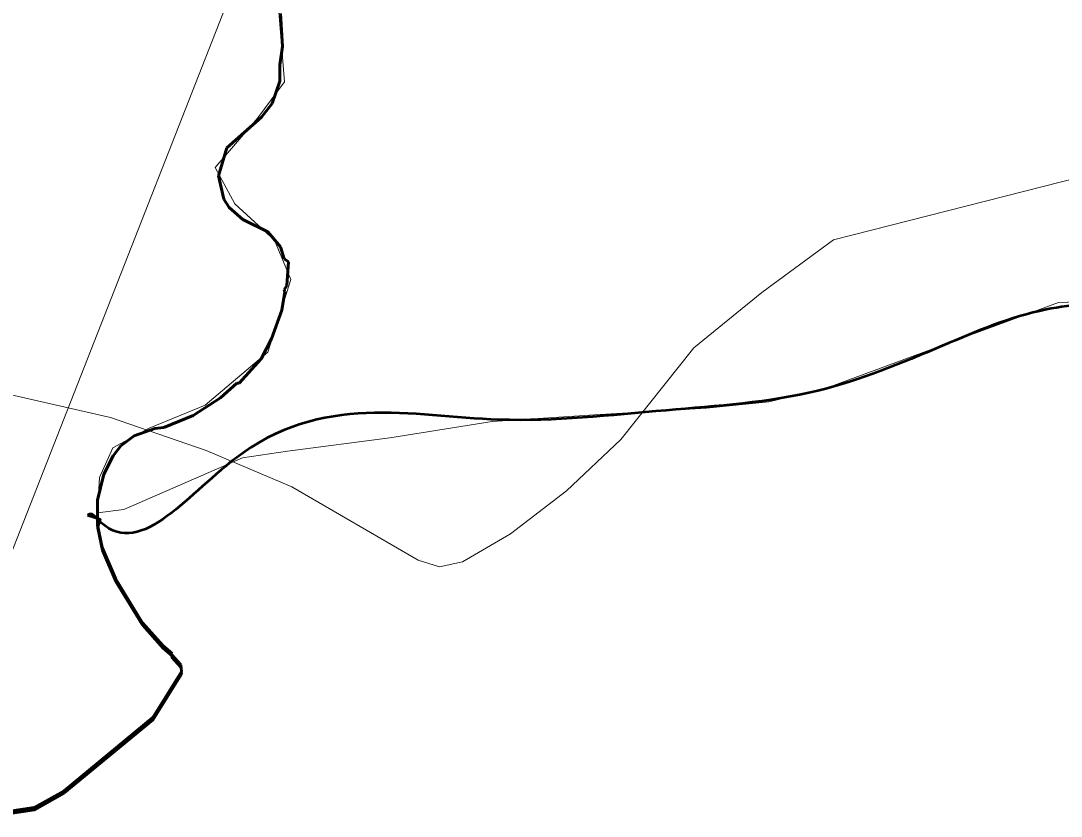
# Model space of a CAD drawing. Extents: x 553962 to 842807, y 8883888 to 9032388.
# Drawn here: x 813924 to 814972, y 9017450 to 9018252 of the extents above; entities that cross this region are included whole.
import ezdxf

# ---------------------------------------------------------------- set-up
doc = ezdxf.new("R2010")
doc.units = 0
doc.header["$LTSCALE"] = 200
doc.linetypes.add('LONG_DASH_SHORT_DASH', pattern=[9.9, 6, -1.2, 1.5, -1.2])
doc.layers.add('1', color=7, linetype='Continuous', lineweight=13)

msp = doc.modelspace()

# ---------------------------------------------------------------- linework, layer by layer
at = {"layer": '1'}
for points in [[(805714.2, 9022666.7), (806110.1, 9021636.8), (807364.8, 9022244.8), (807810.2, 9022133.4), (808186.1, 9021562.4), (809648.7, 9020874), (810343.6, 9020141.8), (810858.7, 9019348), (812313.8, 9019043.1), (812759.2, 9018597.4), (813845, 9017539), (814276.5, 9018639.2), (815941.8, 9018876.3), (816888.3, 9018597.7), (817751.4, 9017998.9), (818485.3, 9018318.9), (819268.6, 9019252.3), (819630.6, 9019377.7), (820437.9, 9019099.1), (821334.5, 9020810.2)], [(814182.8, 9018273.5), (814189.5, 9018190.4), (814162.9, 9018153.9), (814119.7, 9018104), (814139.6, 9018067.5), (814179.5, 9018030.9), (814196.1, 9017991), (814172.8, 9017917.9), (814109.7, 9017864.7), (814053.3, 9017841.4), (814016.7, 9017821.5), (814003.4, 9017791.6), (814001.3, 9017756.2), (814027.8, 9017759.3), (814147.3, 9017811.6), (814192.8, 9017818.2), (814295.8, 9017831.5), (814398.8, 9017848.1), (814501.7, 9017854.7), (814614.7, 9017861.4), (814677.3, 9017867.8), (814736, 9017882.1), (814968.8, 9017967.9), (815158.1, 9017974.6)], [(813898.1, 9017878.8), (814014.4, 9017852.2), (814110.7, 9017818.9), (814197.1, 9017782.4), (814324.2, 9017708.4), (814345.8, 9017701.8), (814369, 9017706.8), (814417.2, 9017735), (814473.7, 9017778.2), (814528.3, 9017829.9), (814601.7, 9017922.3), (814670.4, 9017977.9), (814742.5, 9018031.2), (815086.6, 9018118.9)]]:
    msp.add_lwpolyline(points, dxfattribs=at)
at = {"layer": '1', "linetype": 'LONG_DASH_SHORT_DASH', "lineweight": 60}
msp.add_lwpolyline([(813897.3, 9017453.1), (813937.5, 9017459.1), (813967.7, 9017476.2), (814057.1, 9017549.8), (814086, 9017596.2), (814085.2, 9017602.9), (814075.8, 9017613.4), (814076.4, 9017614.4), (814067, 9017622.5), (814046.8, 9017645.4), (814019.4, 9017690), (814005.9, 9017721.2), (814001.2, 9017743.7), (814001.5, 9017768.7), (814007.6, 9017794.9), (814017.2, 9017813.5), (814025, 9017823.7), (814038.4, 9017833.5), (814059.2, 9017840.9), (814068.2, 9017842.1), (814097.6, 9017854.2), (814125.2, 9017872), (814141.7, 9017886.8), (814144, 9017886.8), (814166.1, 9017911.1), (814176.4, 9017931.4), (814186.8, 9017960.1), (814190.1, 9017978.8), (814189.3, 9017980.9), (814192, 9017985), (814193.7, 9018009), (814189.3, 9018012), (814185.5, 9018023.9), (814173, 9018039.2), (814147.8, 9018051.7), (814133.9, 9018063.7), (814128.6, 9018072.1), (814123.1, 9018095.6), (814131.4, 9018123.7), (814166.5, 9018154.7), (814177.1, 9018168.4), (814184.9, 9018191.1), (814184.9, 9018207.5), (814187.5, 9018225.7), (814185.6, 9018259.1)], dxfattribs=at)
msp.add_lwpolyline([(813897.3, 9017453.1), (813937.5, 9017459.1), (813967.7, 9017476.2), (814057.1, 9017549.8), (814086, 9017596.2), (814085.2, 9017602.9), (814075.8, 9017613.4), (814076.4, 9017614.4), (814067, 9017622.5), (814046.8, 9017645.4), (814019.4, 9017690), (814005.9, 9017721.2), (814001.2, 9017743.7), (814001.5, 9017768.7), (814007.6, 9017794.9), (814017.2, 9017813.5), (814025, 9017823.7), (814038.4, 9017833.5), (814059.2, 9017840.9), (814068.2, 9017842.1), (814097.6, 9017854.2), (814125.2, 9017872), (814141.7, 9017886.8), (814144, 9017886.8), (814166.1, 9017911.1), (814176.4, 9017931.4), (814186.8, 9017960.1), (814190.1, 9017978.8), (814189.3, 9017980.9), (814192, 9017985), (814193.7, 9018009), (814189.3, 9018012), (814185.5, 9018023.9), (814173, 9018039.2), (814147.8, 9018051.7), (814133.9, 9018063.7), (814128.6, 9018072.1), (814123.1, 9018095.6), (814131.4, 9018123.7), (814166.5, 9018154.7), (814177.1, 9018168.4), (814184.9, 9018191.1), (814184.9, 9018207.5), (814187.5, 9018225.7), (814185.6, 9018259.1)], dxfattribs=at)
at = {"layer": '1', "lineweight": 53}
for points in [[(813991.3, 9017753.7), (814003.9, 9017749.7), (814001.2, 9017741.1)], [(813991.3, 9017753.7), (814003.9, 9017749.7), (814001.2, 9017741.1)], [(814001.2, 9017741.1), (814005.9, 9017718.6), (814019.4, 9017687.4), (814046.8, 9017642.8), (814067, 9017619.9), (814076.4, 9017611.8), (814075.8, 9017610.8), (814085.2, 9017600.2), (814086, 9017593.6)], [(814001.2, 9017741.1), (814005.9, 9017718.6), (814019.4, 9017687.4), (814046.8, 9017642.8), (814067, 9017619.9), (814076.4, 9017611.8), (814075.8, 9017610.8), (814085.2, 9017600.2), (814086, 9017593.6)], [(814086, 9017593.6), (814057.1, 9017547.2), (813967.7, 9017473.6), (813937.5, 9017456.5), (813897.3, 9017450.5), (813872.8, 9017450.6), (813842.8, 9017457.8), (813814.6, 9017469.6), (813794.6, 9017480.5), (813777.4, 9017500.5), (813775.5, 9017505.1)], [(814086, 9017593.6), (814057.1, 9017547.2), (813967.7, 9017473.6), (813937.5, 9017456.5), (813897.3, 9017450.5), (813872.8, 9017450.6), (813842.8, 9017457.8), (813814.6, 9017469.6), (813794.6, 9017480.5), (813777.4, 9017500.5), (813775.5, 9017505.1)]]:
    msp.add_lwpolyline(points, dxfattribs=at)
msp.add_spline([(815243.9, 9017970.6), (815170.6, 9017976.4), (815040.7, 9017969.3), (814956.5, 9017960.8), (814851.9, 9017924.3), (814726.8, 9017879.1), (814573.9, 9017859.3), (814405.8, 9017849.9), (814139.3, 9017810.3), (814001.3, 9017749.8), (813993.9, 9017754.9), (813991.3, 9017753.7)], degree=3, dxfattribs=at)
msp.add_spline([(815243.9, 9017970.6), (815170.6, 9017976.4), (815040.7, 9017969.3), (814956.5, 9017960.8), (814851.9, 9017924.3), (814726.8, 9017879.1), (814573.9, 9017859.3), (814405.8, 9017849.9), (814139.3, 9017810.3), (814001.3, 9017749.8), (813993.9, 9017754.9), (813991.3, 9017753.7)], degree=3, dxfattribs=at)

doc.saveas('drawing.dxf')
